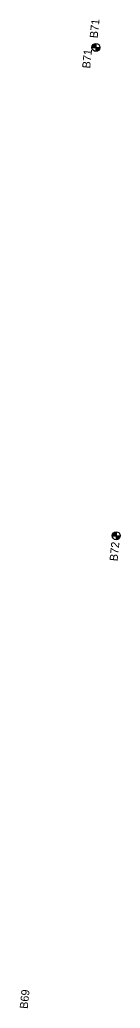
# Model space of a CAD drawing. Extents: x 345549 to 379569, y 127949 to 230467.
# Drawn here: x 359632 to 359757, y 168866 to 170087 of the extents above; entities that cross this region are included whole.
import ezdxf

# ---------------------------------------------------------------- set-up
doc = ezdxf.new("R2010")
doc.units = 0
for name, color, linetype in [('E_SOIL_BORE1 [KAPUR_CADDS_LEVELS]', 7, 'Continuous'), ('E_SOIL_BORE2 [KAPUR_CADDS_LEVELS]', 7, 'Continuous'), ('P_MARK', 7, 'Continuous')]:
    doc.layers.add(name, color=color, linetype=linetype)

msp = doc.modelspace()

# ---------------------------------------------------------------- linework, layer by layer
at = {"layer": 'P_MARK'}
for p, q in [((359721.4, 170053), (359731.4, 170053)), ((359726.4, 170058), (359726.4, 170048)), ((359751.5, 169454.5), (359751.5, 169444.5)), ((359746.5, 169449.5), (359756.5, 169449.5))]:
    msp.add_line(p, q, dxfattribs=at)
for centre in [(359726.4, 170053), (359751.5, 169449.5)]:
    msp.add_circle(centre, 5, dxfattribs=at)
for centre, radius, start, end in [((359726.4, 170053), 4.5, 89.9869, 179.9869), ((359726.4, 170053), 4, 89.9869, 179.9869), ((359726.4, 170053), 3.5, 89.9869, 179.9869), ((359726.4, 170053), 3, 89.9869, 179.9869), ((359726.4, 170053), 2.5, 89.9869, 179.9869), ((359726.4, 170053), 2, 89.9869, 179.9869), ((359726.4, 170053), 1.5, 89.9869, 179.9869), ((359726.4, 170053), 1, 89.9869, 179.9869), ((359726.4, 170053), 0.5, 89.9869, 179.9869), ((359726.4, 170053), 4.5, 269.9869, 359.9869), ((359726.4, 170053), 4, 269.9869, 359.9869), ((359726.4, 170053), 3.5, 269.9869, 359.9869), ((359726.4, 170053), 3, 269.9869, 359.9869), ((359726.4, 170053), 2.5, 269.9869, 359.9869), ((359726.4, 170053), 2, 269.9869, 359.9869), ((359726.4, 170053), 1.5, 269.9869, 359.9869), ((359726.4, 170053), 1, 269.9869, 359.9869), ((359726.4, 170053), 0.5, 269.9869, 359.9869), ((359751.5, 169449.5), 4.5, 89.9869, 179.9869), ((359751.5, 169449.5), 4, 89.9869, 179.9869), ((359751.5, 169449.5), 3.5, 89.9869, 179.9869), ((359751.5, 169449.5), 3, 89.9869, 179.9869), ((359751.5, 169449.5), 2.5, 89.9869, 179.9869), ((359751.5, 169449.5), 2, 89.9869, 179.9869), ((359751.5, 169449.5), 1.5, 89.9869, 179.9869), ((359751.5, 169449.5), 1, 89.9869, 179.9869), ((359751.5, 169449.5), 0.5, 89.9869, 179.9869), ((359751.5, 169449.5), 4.5, 269.9869, 359.9869), ((359751.5, 169449.5), 4, 269.9869, 359.9869), ((359751.5, 169449.5), 3.5, 269.9869, 359.9869), ((359751.5, 169449.5), 3, 269.9869, 359.9869), ((359751.5, 169449.5), 2.5, 269.9869, 359.9869), ((359751.5, 169449.5), 2, 269.9869, 359.9869), ((359751.5, 169449.5), 1.5, 269.9869, 359.9869), ((359751.5, 169449.5), 1, 269.9869, 359.9869), ((359751.5, 169449.5), 0.5, 269.9869, 359.9869)]:
    msp.add_arc(centre, radius, start, end, dxfattribs=at)

# ---------------------------------------------------------------- texts
at = {"layer": 'E_SOIL_BORE1 [KAPUR_CADDS_LEVELS]'}
msp.add_text('B71', height=10, rotation=84.1728, dxfattribs=at).set_placement((359728.5, 170064.1))
at = {"layer": 'E_SOIL_BORE2 [KAPUR_CADDS_LEVELS]'}
for s, p in [('B71', (359719.2, 170026.7)), ('B72', (359753.1, 169417.7)), ('B69', (359641.9, 168864.4))]:
    msp.add_text(s, height=10, rotation=84.1728, dxfattribs=at).set_placement(p)

doc.saveas('drawing.dxf')
